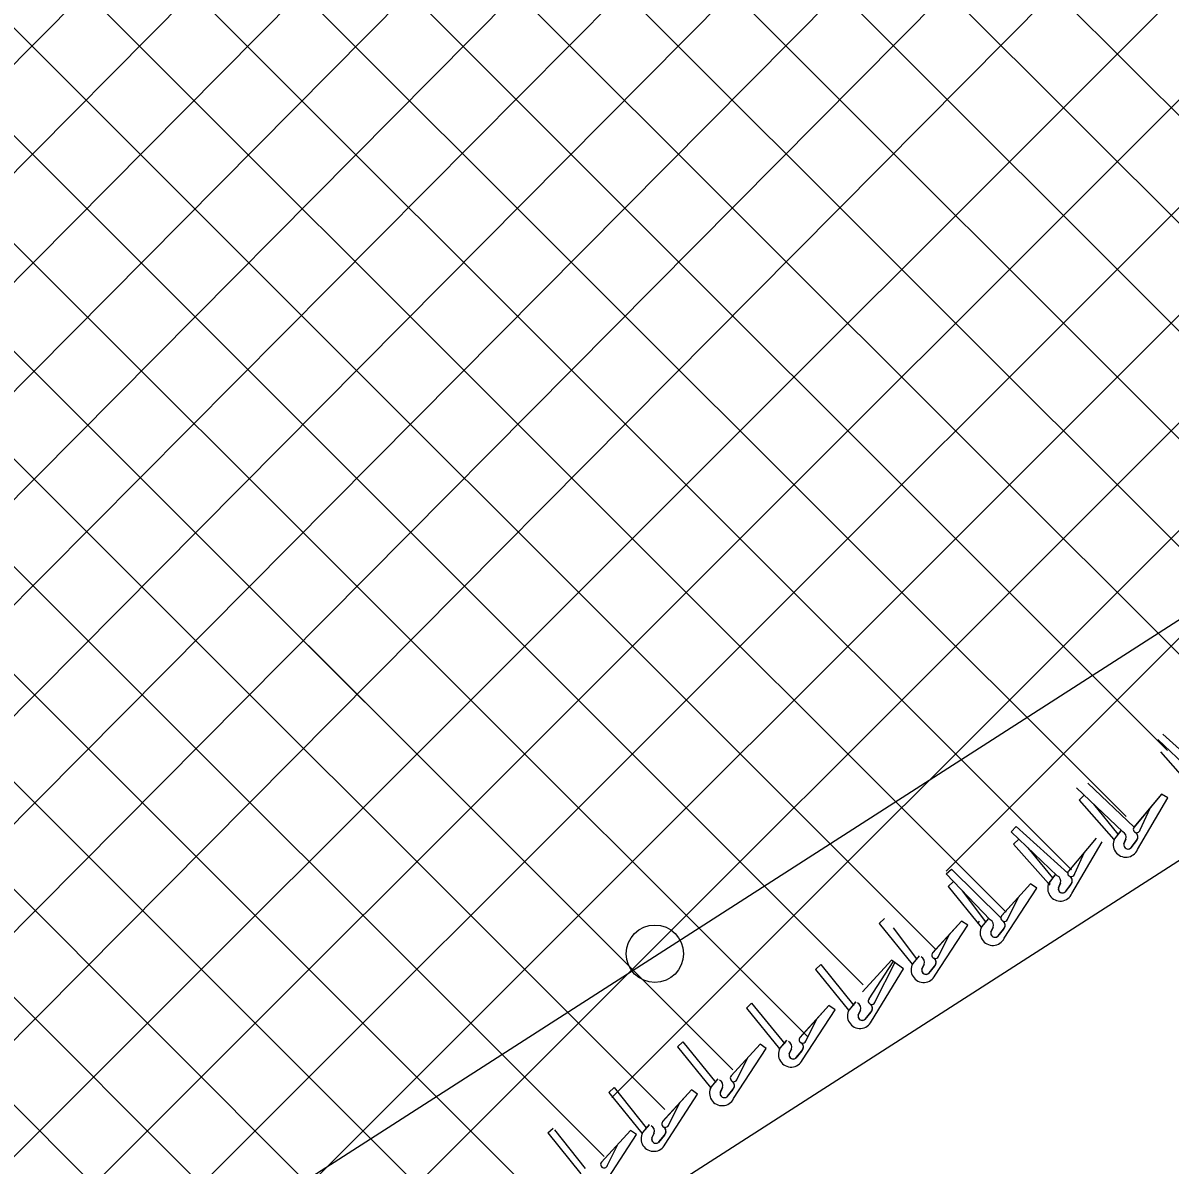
# Model space of a CAD drawing. Extents: x 0 to 2.85, y -0.1 to 1.83.
# Drawn here: x 1.8415 to 1.9262, y 1.528 to 1.6124 of the extents above; entities that cross this region are included whole.
import ezdxf

# ---------------------------------------------------------------- set-up
doc = ezdxf.new("R2010")
doc.units = 0
for name, color, linetype in [('sb_Chainlink Fence', 7, 'Continuous'), ('sb_Earth', 7, 'Continuous'), ('sb_Existing Structural Steel', 7, 'Continuous')]:
    doc.layers.add(name, color=color, linetype=linetype)

msp = doc.modelspace()

# ---------------------------------------------------------------- linework, layer by layer
at = {"layer": 'sb_Chainlink Fence'}
for p, q in [((1.6886284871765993, 1.4161145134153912), (1.9989168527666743, 1.728697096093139)), ((1.6483040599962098, 1.3830225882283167), (1.9873022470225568, 1.7249794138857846)), ((1.689092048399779, 1.4081735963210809), (1.9986754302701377, 1.720458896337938)), ((1.713665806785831, 1.4249653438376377), (1.998677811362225, 1.7124648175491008)), ((1.6649561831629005, 1.4078165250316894), (1.9657124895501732, 1.7111977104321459)), ((1.7334939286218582, 1.436970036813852), (1.9948211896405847, 1.700578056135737)), ((1.6693615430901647, 1.4202829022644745), (1.9434812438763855, 1.6968633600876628)), ((1.7532122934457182, 1.448864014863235), (1.998630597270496, 1.6964242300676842)), ((1.7736272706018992, 1.4614473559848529), (1.9971689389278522, 1.6849890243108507)), ((1.6692900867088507, 1.4282724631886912), (1.9195038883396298, 1.6807548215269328)), ((1.7950888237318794, 1.474947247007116), (1.9974037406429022, 1.6772621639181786)), ((1.8167543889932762, 1.4886511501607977), (1.9971292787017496, 1.669026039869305)), ((1.669218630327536, 1.4362620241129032), (1.8969346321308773, 1.6659979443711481)), ((1.8416476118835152, 1.5055827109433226), (1.9974014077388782, 1.661336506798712)), ((1.861769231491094, 1.5177426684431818), (1.9987167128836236, 1.6546901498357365)), ((1.8784848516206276, 1.653936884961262), (1.9573223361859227, 1.5750994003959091)), ((1.8736781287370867, 1.6507819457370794), (1.9446434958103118, 1.5798165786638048)), ((1.8690662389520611, 1.6474321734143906), (1.9469005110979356, 1.569597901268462)), ((1.8849658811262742, 1.5329776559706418), (1.9988290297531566, 1.646840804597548)), ((1.864040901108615, 1.6444958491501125), (1.9420801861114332, 1.5664565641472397)), ((1.8593074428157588, 1.6412676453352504), (1.937384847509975, 1.5631902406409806)), ((1.9096621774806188, 1.5497122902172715), (1.998958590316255, 1.639008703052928)), ((1.8566964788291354, 1.635916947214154), (1.932502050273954, 1.5601113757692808)), ((1.8448769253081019, 1.6318131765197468), (1.9229589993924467, 1.553731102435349)), ((1.85253398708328, 1.6321177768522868), (1.9260275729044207, 1.5586241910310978)), ((1.8422042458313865, 1.6265241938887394), (1.9189177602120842, 1.5498106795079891)), ((1.8381634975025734, 1.6226032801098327), (1.9140873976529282, 1.5466793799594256)), ((1.8330894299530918, 1.6197156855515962), (1.9089001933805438, 1.5439049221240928)), ((1.8286840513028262, 1.6161594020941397), (1.9035395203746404, 1.541303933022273)), ((1.8217321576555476, 1.6151496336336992), (1.8994115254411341, 1.5374702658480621)), ((1.816955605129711, 1.6119645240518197), (1.8854742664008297, 1.5434458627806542)), ((1.8176277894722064, 1.611292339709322), (1.8939144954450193, 1.5350056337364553)), ((1.8130922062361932, 1.6078662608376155), (1.8888784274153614, 1.532080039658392)), ((1.8081789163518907, 1.6048178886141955), (1.8843928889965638, 1.5286039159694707)), ((1.801023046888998, 1.6040120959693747), (1.8801406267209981, 1.5248945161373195)), ((1.796155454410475, 1.6009180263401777), (1.8750327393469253, 1.5220407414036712)), ((1.7921296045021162, 1.596982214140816), (1.8703527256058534, 1.5187590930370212)), ((1.7872718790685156, 1.5938782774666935), (1.8655345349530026, 1.5156156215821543)), ((1.7825693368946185, 1.5906191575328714), (1.8609850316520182, 1.5122034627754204)), ((1.929498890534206, 1.5563741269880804), (1.9256849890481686, 1.559821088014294)), ((1.92870977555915, 1.5561898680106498), (1.925308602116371, 1.559442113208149)), ((1.925491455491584, 1.558524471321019), (1.9280605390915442, 1.5556208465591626)), ((1.9235437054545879, 1.5529559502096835), (1.9201425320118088, 1.5562081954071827)), ((1.922706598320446, 1.5526083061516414), (1.9193054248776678, 1.5558605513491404)), ((1.9194882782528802, 1.55494290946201), (1.9198646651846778, 1.5553218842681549)), ((1.9255766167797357, 1.5553924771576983), (1.923532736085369, 1.5529442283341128)), ((1.9255766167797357, 1.5553924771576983), (1.9235458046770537, 1.552958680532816)), ((1.926037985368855, 1.5551116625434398), (1.9255766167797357, 1.5553924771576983)), ((1.9194882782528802, 1.55494290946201), (1.9220573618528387, 1.552039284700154)), ((1.92054332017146, 1.5546659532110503), (1.9223595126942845, 1.5524484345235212)), ((1.9237988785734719, 1.551299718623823), (1.926037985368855, 1.5551116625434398)), ((1.9239993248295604, 1.5527677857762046), (1.9247282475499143, 1.5543598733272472)), ((1.9144653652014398, 1.5526157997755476), (1.9148417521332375, 1.5529947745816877)), ((1.9186556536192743, 1.5495478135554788), (1.9148417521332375, 1.5529947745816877)), ((1.922560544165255, 1.5526873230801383), (1.9221005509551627, 1.552082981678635)), ((1.9225666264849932, 1.5526965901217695), (1.9221029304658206, 1.5520851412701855)), ((1.9178665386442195, 1.5493635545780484), (1.9144653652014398, 1.5526157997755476)), ((1.9146482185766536, 1.5516981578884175), (1.9150246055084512, 1.552077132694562)), ((1.9207365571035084, 1.5521477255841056), (1.9186926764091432, 1.5496994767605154)), ((1.9207365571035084, 1.5521477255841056), (1.9187057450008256, 1.5497139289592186)), ((1.9189588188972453, 1.5480549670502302), (1.9211979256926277, 1.5518669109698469)), ((1.922070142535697, 1.5520152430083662), (1.9220429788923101, 1.5519408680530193)), ((1.9221029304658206, 1.5520851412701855), (1.922070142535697, 1.5520152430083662)), ((1.9229464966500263, 1.552068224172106), (1.9228016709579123, 1.5517264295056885)), ((1.9228017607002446, 1.5517183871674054), (1.9229464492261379, 1.5520808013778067)), ((1.9237161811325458, 1.5519650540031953), (1.9232993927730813, 1.551415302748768)), ((1.9233381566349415, 1.5514607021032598), (1.9237161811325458, 1.5519650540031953)), ((1.9146482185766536, 1.5516981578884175), (1.9172173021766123, 1.5487945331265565)), ((1.9157032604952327, 1.5514212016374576), (1.9175194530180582, 1.5492036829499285)), ((1.9191592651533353, 1.5495230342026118), (1.919888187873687, 1.5511151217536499)), ((1.9096634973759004, 1.5494984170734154), (1.9100561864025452, 1.549860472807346)), ((1.9129183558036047, 1.546099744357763), (1.9096634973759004, 1.5494984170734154)), ((1.9137148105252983, 1.546249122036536), (1.9100561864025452, 1.549860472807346)), ((1.9177204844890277, 1.5494425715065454), (1.9172604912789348, 1.5488382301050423)), ((1.9177265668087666, 1.5494518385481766), (1.9172628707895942, 1.5488403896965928)), ((1.9098058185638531, 1.5485736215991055), (1.9101985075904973, 1.5489356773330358)), ((1.9098058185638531, 1.5485736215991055), (1.9122447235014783, 1.545559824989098)), ((1.9159080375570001, 1.548755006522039), (1.9137584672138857, 1.546399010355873)), ((1.9159080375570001, 1.548755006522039), (1.9137721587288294, 1.5464128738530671)), ((1.9139520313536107, 1.544744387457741), (1.9163566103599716, 1.5484541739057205)), ((1.9163566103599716, 1.5484541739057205), (1.9159080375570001, 1.548755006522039)), ((1.9172300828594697, 1.5487704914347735), (1.9172029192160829, 1.5486961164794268)), ((1.9172628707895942, 1.5488403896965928), (1.9172300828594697, 1.5487704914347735)), ((1.9172921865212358, 1.5487279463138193), (1.9172650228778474, 1.5486535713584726)), ((1.9173249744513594, 1.5487978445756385), (1.9172921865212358, 1.5487279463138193)), ((1.9181064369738, 1.548823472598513), (1.9179616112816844, 1.5484816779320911)), ((1.9179617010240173, 1.5484736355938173), (1.9181063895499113, 1.548836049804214)), ((1.9188761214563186, 1.5487203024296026), (1.918459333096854, 1.5481705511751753)), ((1.918498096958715, 1.548215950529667), (1.9188761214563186, 1.5487203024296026)), ((1.9108476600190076, 1.5482505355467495), (1.9125645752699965, 1.5459552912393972)), ((1.9142168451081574, 1.546202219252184), (1.915015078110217, 1.5477607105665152)), ((1.9047050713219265, 1.5458349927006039), (1.905097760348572, 1.5461970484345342)), ((1.910807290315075, 1.5460163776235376), (1.9086577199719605, 1.5436603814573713)), ((1.910807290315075, 1.5460163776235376), (1.9086714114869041, 1.5436742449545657)), ((1.9112558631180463, 1.5457155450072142), (1.910807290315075, 1.5460163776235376)), ((1.9120633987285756, 1.5459357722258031), (1.912032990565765, 1.5458626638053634)), ((1.9120992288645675, 1.5460041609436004), (1.9120633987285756, 1.5459357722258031)), ((1.912775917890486, 1.5461851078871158), (1.912289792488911, 1.5456015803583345)), ((1.912782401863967, 1.5461940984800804), (1.91229226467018, 1.5456036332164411)), ((1.9047050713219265, 1.5458349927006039), (1.907143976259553, 1.5428211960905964)), ((1.9057469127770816, 1.5455119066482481), (1.9074638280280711, 1.5432166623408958)), ((1.9088512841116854, 1.5420057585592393), (1.9112558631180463, 1.5457155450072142)), ((1.9122564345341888, 1.5455352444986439), (1.9122260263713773, 1.5454621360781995)), ((1.91229226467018, 1.5456036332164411), (1.9122564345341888, 1.5455352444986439)), ((1.9129742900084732, 1.5452065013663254), (1.9131347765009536, 1.545562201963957)), ((1.9131342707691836, 1.5455496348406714), (1.912974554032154, 1.5452145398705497)), ((1.9138986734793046, 1.5454127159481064), (1.9134581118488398, 1.5448818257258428)), ((1.9134988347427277, 1.5449254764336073), (1.9138986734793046, 1.5454127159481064)), ((1.9091160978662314, 1.5434635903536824), (1.9099143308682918, 1.5450220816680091)), ((1.907675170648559, 1.5434464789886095), (1.9071890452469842, 1.542862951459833)), ((1.9076816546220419, 1.543455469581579), (1.9071915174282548, 1.542865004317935)), ((1.9000032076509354, 1.5424324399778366), (1.900395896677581, 1.5427944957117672)), ((1.900395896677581, 1.5427944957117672), (1.902834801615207, 1.5397806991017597)), ((1.9056225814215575, 1.5431270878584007), (1.9034730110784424, 1.5407710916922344)), ((1.9056225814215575, 1.5431270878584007), (1.9034867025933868, 1.5407849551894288)), ((1.9039673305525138, 1.5402690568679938), (1.9057431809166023, 1.5430088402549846)), ((1.90441423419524, 1.5400610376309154), (1.905880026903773, 1.5429228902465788)), ((1.9065058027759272, 1.5424778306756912), (1.9056225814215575, 1.5431270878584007)), ((1.9071556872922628, 1.5427966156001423), (1.9071252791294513, 1.542723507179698)), ((1.9071915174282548, 1.542865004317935), (1.9071556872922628, 1.5427966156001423)), ((1.9078735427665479, 1.5424678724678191), (1.9080340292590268, 1.5428235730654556)), ((1.9080335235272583, 1.5428110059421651), (1.9078738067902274, 1.5424759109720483)), ((1.9087979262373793, 1.5426740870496), (1.9083573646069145, 1.5421431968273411)), ((1.9083980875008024, 1.5421868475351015), (1.9087979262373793, 1.5426740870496)), ((1.9000032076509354, 1.5424324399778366), (1.9024421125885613, 1.5394186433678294)), ((1.904149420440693, 1.538603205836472), (1.9065058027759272, 1.5424778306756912)), ((1.9029733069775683, 1.5400439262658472), (1.9024871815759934, 1.5394603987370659)), ((1.9029797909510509, 1.5400529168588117), (1.9024896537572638, 1.5394624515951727)), ((1.8949015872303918, 1.5395782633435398), (1.8952942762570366, 1.53994031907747)), ((1.8949015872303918, 1.5395782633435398), (1.8973404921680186, 1.536564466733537)), ((1.8952942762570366, 1.53994031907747), (1.897733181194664, 1.5369265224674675)), ((1.9010038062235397, 1.5397596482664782), (1.898854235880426, 1.5374036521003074)), ((1.9010038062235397, 1.5397596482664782), (1.8988679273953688, 1.5374175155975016)), ((1.89904780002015, 1.5357490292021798), (1.9014523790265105, 1.5394588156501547)), ((1.9014523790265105, 1.5394588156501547), (1.9010038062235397, 1.5397596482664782)), ((1.9024538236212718, 1.5393940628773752), (1.9024234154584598, 1.5393209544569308)), ((1.9024896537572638, 1.5394624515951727), (1.9024538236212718, 1.5393940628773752)), ((1.9031716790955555, 1.5390653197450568), (1.903332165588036, 1.5394210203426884)), ((1.903331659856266, 1.5394084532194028), (1.9031719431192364, 1.5390733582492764)), ((1.9040960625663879, 1.5392715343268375), (1.9036555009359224, 1.538740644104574)), ((1.9036962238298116, 1.538784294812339), (1.9040960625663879, 1.5392715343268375)), ((1.8993126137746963, 1.5372068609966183), (1.9001108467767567, 1.5387653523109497)), ((1.889811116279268, 1.5367241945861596), (1.890203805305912, 1.53708625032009)), ((1.889811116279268, 1.5367241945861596), (1.8922500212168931, 1.5337103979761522)), ((1.890203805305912, 1.53708625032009), (1.8926427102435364, 1.5340724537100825)), ((1.895913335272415, 1.5369055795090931), (1.8937637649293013, 1.534549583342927)), ((1.895913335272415, 1.5369055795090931), (1.8937774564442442, 1.5345634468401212)), ((1.8939573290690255, 1.532894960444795), (1.8963619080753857, 1.5366047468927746)), ((1.8963619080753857, 1.5366047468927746), (1.895913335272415, 1.5369055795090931)), ((1.8973880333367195, 1.5366082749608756), (1.8973522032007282, 1.5365398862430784)), ((1.8978716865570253, 1.5371897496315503), (1.897385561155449, 1.536606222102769)), ((1.8978781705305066, 1.5371987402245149), (1.8973880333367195, 1.5366082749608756)), ((1.8980700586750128, 1.536211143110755), (1.8982305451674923, 1.5365668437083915)), ((1.8942221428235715, 1.5343527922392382), (1.8950203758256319, 1.5359112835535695)), ((1.8973522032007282, 1.5365398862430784), (1.8973217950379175, 1.536466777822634)), ((1.8982300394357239, 1.536554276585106), (1.8980703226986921, 1.5362191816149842)), ((1.8989944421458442, 1.536417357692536), (1.8985538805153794, 1.535886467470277)), ((1.898594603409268, 1.5359301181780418), (1.8989944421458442, 1.536417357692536)), ((1.8927812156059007, 1.53433568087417), (1.8922950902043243, 1.5337521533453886)), ((1.8927876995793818, 1.5343446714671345), (1.8922975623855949, 1.5337542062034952)), ((1.884752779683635, 1.5333477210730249), (1.885145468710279, 1.5337097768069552)), ((1.884752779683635, 1.5333477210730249), (1.8871916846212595, 1.5303339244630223)), ((1.885145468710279, 1.5337097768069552), (1.8875115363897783, 1.5307293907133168)), ((1.8908549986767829, 1.5335291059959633), (1.8887054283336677, 1.5311731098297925)), ((1.8908549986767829, 1.5335291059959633), (1.888719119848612, 1.5311869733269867)), ((1.8888989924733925, 1.529518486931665), (1.8913035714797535, 1.5332282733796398)), ((1.8913035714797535, 1.5332282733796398), (1.8908549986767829, 1.5335291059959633)), ((1.8922617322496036, 1.533685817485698), (1.892231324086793, 1.5336127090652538)), ((1.8922975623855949, 1.5337542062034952), (1.8922617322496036, 1.533685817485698)), ((1.8929795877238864, 1.5333570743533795), (1.8931400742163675, 1.533712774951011)), ((1.8931395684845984, 1.5337002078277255), (1.8929798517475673, 1.533365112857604)), ((1.8939039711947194, 1.5335632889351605), (1.893463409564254, 1.5330323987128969)), ((1.8935041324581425, 1.5330760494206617), (1.8939039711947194, 1.5335632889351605)), ((1.8891638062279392, 1.5309763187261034), (1.8899620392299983, 1.5325348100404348)), ((1.8802310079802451, 1.530351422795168), (1.8806236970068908, 1.5307134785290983)), ((1.8877228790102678, 1.5309592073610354), (1.8872367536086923, 1.5303756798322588)), ((1.887729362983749, 1.530968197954), (1.8872392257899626, 1.5303777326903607)), ((1.8802310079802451, 1.530351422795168), (1.882669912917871, 1.5273376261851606)), ((1.8807377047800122, 1.5305822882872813), (1.8829897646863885, 1.5277330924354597)), ((1.886333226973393, 1.5305328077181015), (1.8841836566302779, 1.5281768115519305)), ((1.886333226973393, 1.5305328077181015), (1.884197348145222, 1.528190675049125)), ((1.8843772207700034, 1.5265221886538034), (1.8867817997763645, 1.530231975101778)), ((1.8867817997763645, 1.530231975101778), (1.886333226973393, 1.5305328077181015)), ((1.88720339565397, 1.5303093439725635), (1.88717298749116, 1.5302362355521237)), ((1.8872392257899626, 1.5303777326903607), (1.88720339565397, 1.5303093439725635)), ((1.887921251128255, 1.529980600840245), (1.888081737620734, 1.5303363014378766)), ((1.8880812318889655, 1.530323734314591), (1.8879215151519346, 1.5299886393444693)), ((1.8888456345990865, 1.5301868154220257), (1.8884050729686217, 1.5296559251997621)), ((1.8884457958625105, 1.529699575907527), (1.8888456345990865, 1.5301868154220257)), ((1.8846420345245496, 1.5279800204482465), (1.8854402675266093, 1.529538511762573))]:
    msp.add_line(p, q, dxfattribs=at)
for centre, radius, start, end in [((1.9237453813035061, 1.5527985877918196), 0.00025580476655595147, 142.0360103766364, 353.0841073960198), ((1.9229397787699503, 1.5516698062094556), 0.0009354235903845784, 153.78767897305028, 336.69433180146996), ((1.9225508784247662, 1.5522195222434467), 0.0004188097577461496, 339.4978333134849, 68.17238188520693), ((1.9234317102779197, 1.5522332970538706), 0.00039099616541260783, 316.6817337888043, 55.248906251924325), ((1.923442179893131, 1.5522343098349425), 0.0003843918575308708, 323.216208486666, 56.01980110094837), ((1.9230944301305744, 1.5516410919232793), 0.00030494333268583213, 163.74890593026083, 312.2319469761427), ((1.923095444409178, 1.551642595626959), 0.00030330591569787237, 165.52930418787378, 323.15135720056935), ((1.9177108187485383, 1.548974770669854), 0.0004188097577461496, 339.4978333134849, 68.17238188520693), ((1.918905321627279, 1.5495538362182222), 0.00025580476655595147, 142.0360103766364, 353.0841073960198), ((1.9185916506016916, 1.5489885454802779), 0.00039099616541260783, 316.6817337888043, 55.248906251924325), ((1.9186021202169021, 1.5489895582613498), 0.0003843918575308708, 323.216208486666, 56.01980110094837), ((1.918099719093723, 1.5484250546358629), 0.0009354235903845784, 153.78767897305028, 336.69433180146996), ((1.918254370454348, 1.5483963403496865), 0.00030494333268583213, 163.74890593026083, 312.2319469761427), ((1.91825538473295, 1.5483978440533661), 0.00030330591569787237, 165.52930418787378, 323.15135720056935), ((1.9127456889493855, 1.5457181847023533), 0.0004188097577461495, 336.9773148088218, 65.65186338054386), ((1.9139645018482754, 1.5462441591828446), 0.0002558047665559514, 139.51549187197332, 350.56358889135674), ((1.913626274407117, 1.5456932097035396), 0.0003909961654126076, 314.16121528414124, 52.72838774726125), ((1.913636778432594, 1.5456937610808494), 0.0003843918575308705, 320.69568998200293, 53.4992825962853), ((1.913110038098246, 1.5451518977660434), 0.0009354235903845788, 151.2671604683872, 334.1738132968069), ((1.9132632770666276, 1.5451164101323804), 0.0003049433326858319, 161.22838742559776, 309.7114284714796), ((1.9132643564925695, 1.545117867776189), 0.0003033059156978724, 163.0087856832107, 320.6308386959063), ((1.9076449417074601, 1.5429795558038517), 0.0004188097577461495, 336.9773148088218, 65.65186338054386), ((1.90886375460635, 1.5435055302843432), 0.0002558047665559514, 139.51549187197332, 350.56358889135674), ((1.9080092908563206, 1.5424132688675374), 0.0009354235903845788, 151.2671604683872, 334.1738132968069), ((1.908525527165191, 1.5429545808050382), 0.0003909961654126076, 314.16121528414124, 52.72838774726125), ((1.908536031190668, 1.542955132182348), 0.0003843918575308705, 320.69568998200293, 53.4992825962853), ((1.9081625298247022, 1.542377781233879), 0.0003049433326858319, 161.22838742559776, 309.7114284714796), ((1.9081636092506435, 1.5423792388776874), 0.0003033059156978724, 163.0087856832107, 320.6308386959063), ((1.9029430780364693, 1.5395770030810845), 0.0004188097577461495, 336.9773148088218, 65.65186338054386), ((1.9041618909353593, 1.540102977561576), 0.0002558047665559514, 139.51549187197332, 350.56358889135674), ((1.9033074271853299, 1.5390107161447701), 0.0009354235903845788, 151.2671604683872, 334.1738132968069), ((1.9038236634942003, 1.5395520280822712), 0.0003909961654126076, 314.16121528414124, 52.72838774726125), ((1.9038341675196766, 1.5395525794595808), 0.0003843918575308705, 320.69568998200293, 53.4992825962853), ((1.9034606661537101, 1.5389752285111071), 0.0003049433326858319, 161.22838742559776, 309.7114284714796), ((1.9034617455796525, 1.5389766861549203), 0.0003033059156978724, 163.0087856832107, 320.6308386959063), ((1.8990602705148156, 1.5372488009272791), 0.0002558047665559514, 139.51549187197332, 350.56358889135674), ((1.8982058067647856, 1.5361565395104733), 0.0009354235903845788, 151.2671604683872, 334.1738132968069), ((1.897841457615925, 1.5367228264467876), 0.0004188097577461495, 336.9773148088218, 65.65186338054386), ((1.898722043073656, 1.536697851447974), 0.0003909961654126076, 314.16121528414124, 52.72838774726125), ((1.8987325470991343, 1.536698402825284), 0.0003843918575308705, 320.69568998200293, 53.4992825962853), ((1.8983590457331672, 1.536121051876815), 0.0003049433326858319, 161.22838742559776, 309.7114284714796), ((1.8983601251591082, 1.5361225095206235), 0.0003033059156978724, 163.0087856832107, 320.6308386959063), ((1.8927509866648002, 1.5338687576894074), 0.0004188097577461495, 336.9773148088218, 65.65186338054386), ((1.8939697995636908, 1.534394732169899), 0.0002558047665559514, 139.51549187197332, 350.56358889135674), ((1.8936315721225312, 1.5338437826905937), 0.0003909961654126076, 314.16121528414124, 52.72838774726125), ((1.8936420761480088, 1.5338443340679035), 0.0003843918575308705, 320.69568998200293, 53.4992825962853), ((1.8931153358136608, 1.5333024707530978), 0.0009354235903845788, 151.2671604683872, 334.1738132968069), ((1.8932685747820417, 1.5332669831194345), 0.0003049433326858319, 161.22838742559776, 309.7114284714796), ((1.8932696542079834, 1.533268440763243), 0.0003033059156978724, 163.0087856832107, 320.6308386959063), ((1.8876926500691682, 1.5304922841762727), 0.0004188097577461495, 336.9773148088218, 65.65186338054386), ((1.8889114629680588, 1.5310182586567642), 0.0002558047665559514, 139.51549187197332, 350.56358889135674), ((1.8885732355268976, 1.5304673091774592), 0.0003909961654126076, 314.16121528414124, 52.72838774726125), ((1.8885837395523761, 1.530467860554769), 0.0003843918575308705, 320.69568998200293, 53.4992825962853), ((1.8880569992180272, 1.529925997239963), 0.0009354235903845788, 151.2671604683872, 334.1738132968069), ((1.8882102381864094, 1.5298905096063), 0.0003049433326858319, 161.22838742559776, 309.7114284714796), ((1.8882113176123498, 1.5298919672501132), 0.0003033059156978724, 163.0087856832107, 320.6308386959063), ((1.8843896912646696, 1.5280219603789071), 0.0002558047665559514, 139.51549187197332, 350.56358889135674)]:
    msp.add_arc(centre, radius, start, end, dxfattribs=at)
at = {"layer": 'sb_Earth'}
msp.add_line((1.7823436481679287, 1.4576862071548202), (1.997309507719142, 1.5957180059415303), dxfattribs=at)
at = {"layer": 'sb_Existing Structural Steel'}
msp.add_line((1.7742550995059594, 1.4702761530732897), (1.9983734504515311, 1.614204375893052), dxfattribs=at)
msp.add_circle((1.8881421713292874, 1.5435964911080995), 0.0021204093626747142, dxfattribs=at)

doc.saveas('drawing.dxf')
